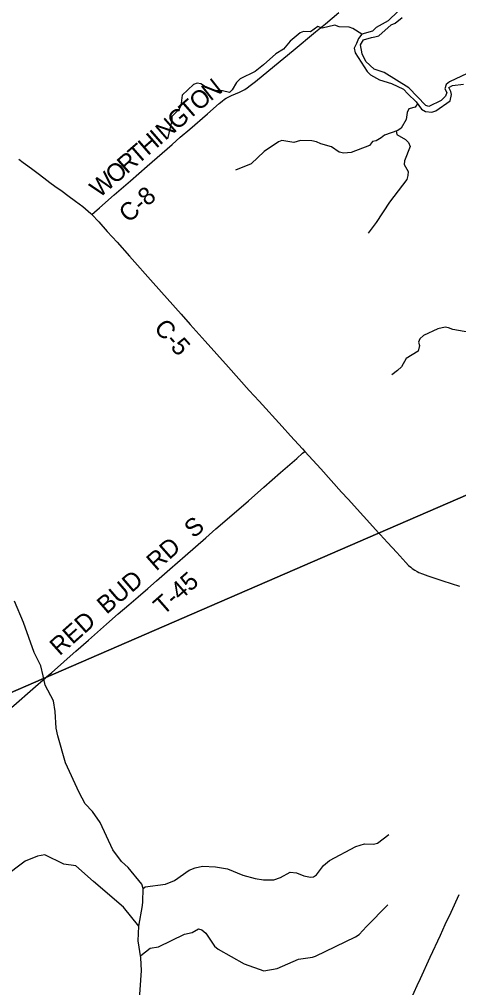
# Model space of a CAD drawing. Extents: x -51392 to 1635000, y 156707 to 696232.
# Drawn here: x 108334 to 115733, y 442411 to 458724 of the extents above; entities that cross this region are included whole.
import ezdxf

# ---------------------------------------------------------------- set-up
doc = ezdxf.new("R2010")
doc.units = 0
for name, color, linetype in [('GM_X_County_Road', 7, 'Continuous'), ('GM_X_County_Road_Text', 7, 'Continuous'), ('GM_X_Major_River', 7, 'Continuous'), ('GM_X_Minor_River', 7, 'Continuous'), ('GM_X_Township', 7, 'Continuous'), ('GM_X_Township_Road', 7, 'Continuous'), ('GM_X_Township_Road_Text', 7, 'Continuous'), ('GM_X_US_Route', 7, 'Continuous')]:
    doc.layers.add(name, color=color, linetype=linetype)

msp = doc.modelspace()

# ---------------------------------------------------------------- linework, layer by layer
at = {"layer": 'GM_X_County_Road'}
for points in [[(109554, 455436), (109598, 455475), (109684, 455551), (109932, 455767), (110203, 456004), (110488, 456252), (110908, 456618), (111044, 456737), (111205, 456877), (111502, 457134), (111700, 457307), (111751, 457349), (111790, 457378), (111818, 457396), (111861, 457421), (111906, 457442), (112042, 457499), (112086, 457520), (112129, 457543), (112170, 457570), (112223, 457608), (112313, 457679), (112630, 457939), (112945, 458201), (113325, 458514), (113490, 458649), (113717, 458838)], [(108322, 456370), (108397, 456313), (108475, 456256), (108559, 456193), (108650, 456125), (108745, 456054), (108849, 455976), (108933, 455914), (109053, 455830), (109152, 455759), (109278, 455664), (109402, 455569), (109536, 455455), (109554, 455436)], [(109554, 455436), (109671, 455314), (109812, 455153), (109980, 454970), (110191, 454734), (110588, 454284), (111060, 453757), (111212, 453586), (111463, 453304), (111660, 453084), (111857, 452864), (112207, 452473), (112371, 452290), (112759, 451866), (112902, 451708), (113101, 451490), (113141, 451446)], [(113141, 451446), (113410, 451150), (113586, 450955), (113762, 450761), (113874, 450641), (114391, 450069)], [(114391, 450069), (114413, 450045), (114535, 449912), (114691, 449743), (114844, 449572), (114890, 449525), (114927, 449493), (114952, 449473), (114993, 449445), (115035, 449421), (115064, 449407), (115125, 449383), (115217, 449350), (115466, 449267), (115747, 449175)]]:
    msp.add_lwpolyline(points, dxfattribs=at)
at = {"layer": 'GM_X_Major_River'}
for points in [[(114717, 458861), (114549, 458697), (114346, 458587), (114284, 458523), (114100, 458477), (114044, 458403), (114014, 458320), (113976, 458238), (113992, 458158), (114191, 457848), (114249, 457791), (114399, 457705), (114605, 457645), (114805, 457549), (114877, 457470), (115019, 457334), (115109, 457212), (115173, 457174), (115283, 457160), (115347, 457186), (115592, 457350), (115614, 457458), (115604, 457510), (115566, 457578), (115632, 457610), (115816, 457630)], [(115876, 457810), (115580, 457672), (115522, 457626), (115500, 457554), (115536, 457490), (115514, 457430), (115442, 457358), (115233, 457256), (115179, 457276), (114892, 457570), (114477, 457827), (114309, 457888), (114168, 458014), (114106, 458144), (114082, 458296), (114130, 458378), (114264, 458420), (114320, 458428), (114390, 458448), (114597, 458630), (114667, 458658), (114781, 458758)]]:
    msp.add_lwpolyline(points, dxfattribs=at)
at = {"layer": 'GM_X_Minor_River'}
for points in [[(113362, 458607), (113236, 458513), (113119, 458520), (113063, 458500), (112895, 458357), (112781, 458223), (112653, 458141), (112448, 457961), (112308, 457847), (112054, 457721), (111993, 457661), (111921, 457535), (111871, 457493), (111755, 457523), (111641, 457523), (111573, 457549), (111503, 457567), (111391, 457640), (111329, 457648), (111265, 457628), (111078, 457446), (111052, 457267), (111024, 457213), (110900, 457089), (110902, 457019), (110827, 456713)], [(114100, 458477), (113952, 458569), (113892, 458591), (113720, 458601), (113650, 458625), (113432, 458575), (113362, 458607)], [(115043, 457302), (114999, 457244), (114895, 457216), (114865, 457158), (114851, 457040), (114768, 456890), (114710, 456854), (114486, 456774), (114426, 456730), (114344, 456678), (114284, 456664), (114230, 456602), (113921, 456480), (113799, 456468), (113719, 456488), (113593, 456576), (113411, 456628), (113337, 456659), (113259, 456677), (113069, 456683), (112957, 456649), (112757, 456683), (112701, 456663), (112460, 456497), (112238, 456293), (111973, 456181)], [(114682, 456846), (114692, 456782), (114836, 456699), (114888, 456651), (114916, 456585), (114820, 456339), (114816, 456281), (114881, 456164), (114879, 456092), (114859, 456028), (114569, 455642), (114346, 455302), (114212, 455125)], [(116049, 453427), (115634, 453498), (115560, 453528), (115508, 453540), (115382, 453510), (115140, 453398), (115080, 453340), (115060, 453284), (115076, 453228), (115054, 453137), (114847, 453011), (114771, 452869), (114705, 452809), (114607, 452737)], [(109112, 446197), (108979, 446656), (108951, 446784), (108935, 447061), (108907, 447241), (108766, 447505), (108744, 447612), (108734, 447662), (108696, 447834), (108582, 448059), (108405, 448564), (108251, 448920)], [(110349, 442134), (110392, 442698), (110380, 442913), (110335, 443201), (110347, 443448), (110410, 443796), (110414, 443854), (110418, 444083), (110396, 444155), (110168, 444435), (110054, 444534), (109909, 444730), (109697, 445191), (109565, 445379), (109441, 445508), (109341, 445696), (109112, 446197)], [(110418, 444083), (110450, 444111), (110794, 444156), (110947, 444218), (111195, 444388), (111295, 444432), (111421, 444456), (111637, 444444), (111838, 444412), (112098, 444308), (112304, 444247), (112446, 444227), (112622, 444229), (112732, 444267), (112894, 444359), (113000, 444345), (113124, 444295), (113236, 444272), (113286, 444280), (113337, 444310), (113457, 444467), (113557, 444553), (114004, 444787), (114148, 444833), (114300, 444830), (114366, 444844), (114556, 444990)], [(110347, 443448), (110085, 443764), (109584, 444197), (109284, 444464), (109080, 444492), (108762, 444647), (108641, 444625), (108433, 444543), (108069, 444269)], [(110377, 442951), (110539, 443075), (110679, 443099), (111117, 443311), (111246, 443339), (111350, 443403), (111410, 443383), (111474, 443327), (111618, 443110), (111682, 443060), (112122, 442813), (112450, 442695), (112674, 442733), (113034, 442890), (113269, 442926), (113323, 442944), (113998, 443266), (114056, 443304), (114182, 443440), (114539, 443805)]]:
    msp.add_lwpolyline(points, dxfattribs=at)
at = {"layer": 'GM_X_Township'}
for points in [[(133130, 459110), (124610, 459164), (124588, 459137), (121669, 455521), (120880, 454550), (118790, 451978), (114370, 450061), (108742, 447621), (105839, 446363)], [(105839, 446363), (108742, 447621), (114370, 450061), (118790, 451978), (120880, 454550), (121669, 455521), (124588, 459137), (124610, 459164), (133130, 459110)]]:
    msp.add_lwpolyline(points, dxfattribs=at)
at = {"layer": 'GM_X_Township_Road'}
for points in [[(109076, 447894), (109089, 447906), (109287, 448078), (109496, 448263), (109804, 448534), (110000, 448708), (110175, 448858), (110335, 448998), (110497, 449137), (110645, 449267), (110867, 449462), (111127, 449688), (111473, 449991), (111646, 450141), (111833, 450302), (112191, 450615), (112451, 450842), (112734, 451091), (113007, 451328), (113105, 451415), (113141, 451446)], [(108782, 447637), (108792, 447647), (108879, 447722), (109076, 447894)], [(106424, 445582), (106448, 445599), (106461, 445609), (106499, 445640), (106657, 445784), (106817, 445925), (107001, 446088), (107222, 446285), (107394, 446436), (107544, 446565), (107680, 446684), (107792, 446780), (107904, 446876), (108065, 447016), (108241, 447164), (108563, 447444), (108782, 447637)]]:
    msp.add_lwpolyline(points, dxfattribs=at)
at = {"layer": 'GM_X_US_Route'}
msp.add_lwpolyline([(114934, 442221), (115036, 442445), (115090, 442565), (115255, 442922), (115426, 443295), (115509, 443474), (115605, 443682), (115743, 443980)], dxfattribs=at)

# ---------------------------------------------------------------- texts
at = {"layer": 'GM_X_County_Road_Text'}
for s, rotation, p in [('N', 38.3279, (111553, 457338)), ('O', 41.0237, (111357, 457167)), ('T', 41.0947, (111188, 457020)), ('G', 41.096, (110989, 456846)), ('N', 41.1011, (110790, 456673)), ('H', 41.097, (110498, 456418)), ('I', 41.0993, (110697, 456592)), ('T', 41.0975, (110329, 456271)), ('R', 41.0992, (110143, 456109)), ('O', 41.097, (109944, 455935)), ('W', 41.0972, (109682, 455707)), ('C-8', 41.3389, (110174, 455284)), ('C-5', 311.6443, (110586, 453513))]:
    msp.add_text(s, height=300, rotation=rotation, dxfattribs=at).set_placement(p)
at = {"layer": 'GM_X_Township_Road_Text'}
for s, rotation, p in [('S', 40.1822, (111269, 449972)), ('RD', 41.3545, (110639, 449419)), ('BUD', 40.7563, (109802, 448690)), ('T-45', 41.2928, (110757, 448674)), ('RED', 41.6612, (109011, 447991))]:
    msp.add_text(s, height=300, rotation=rotation, dxfattribs=at).set_placement(p)

doc.saveas('drawing.dxf')
